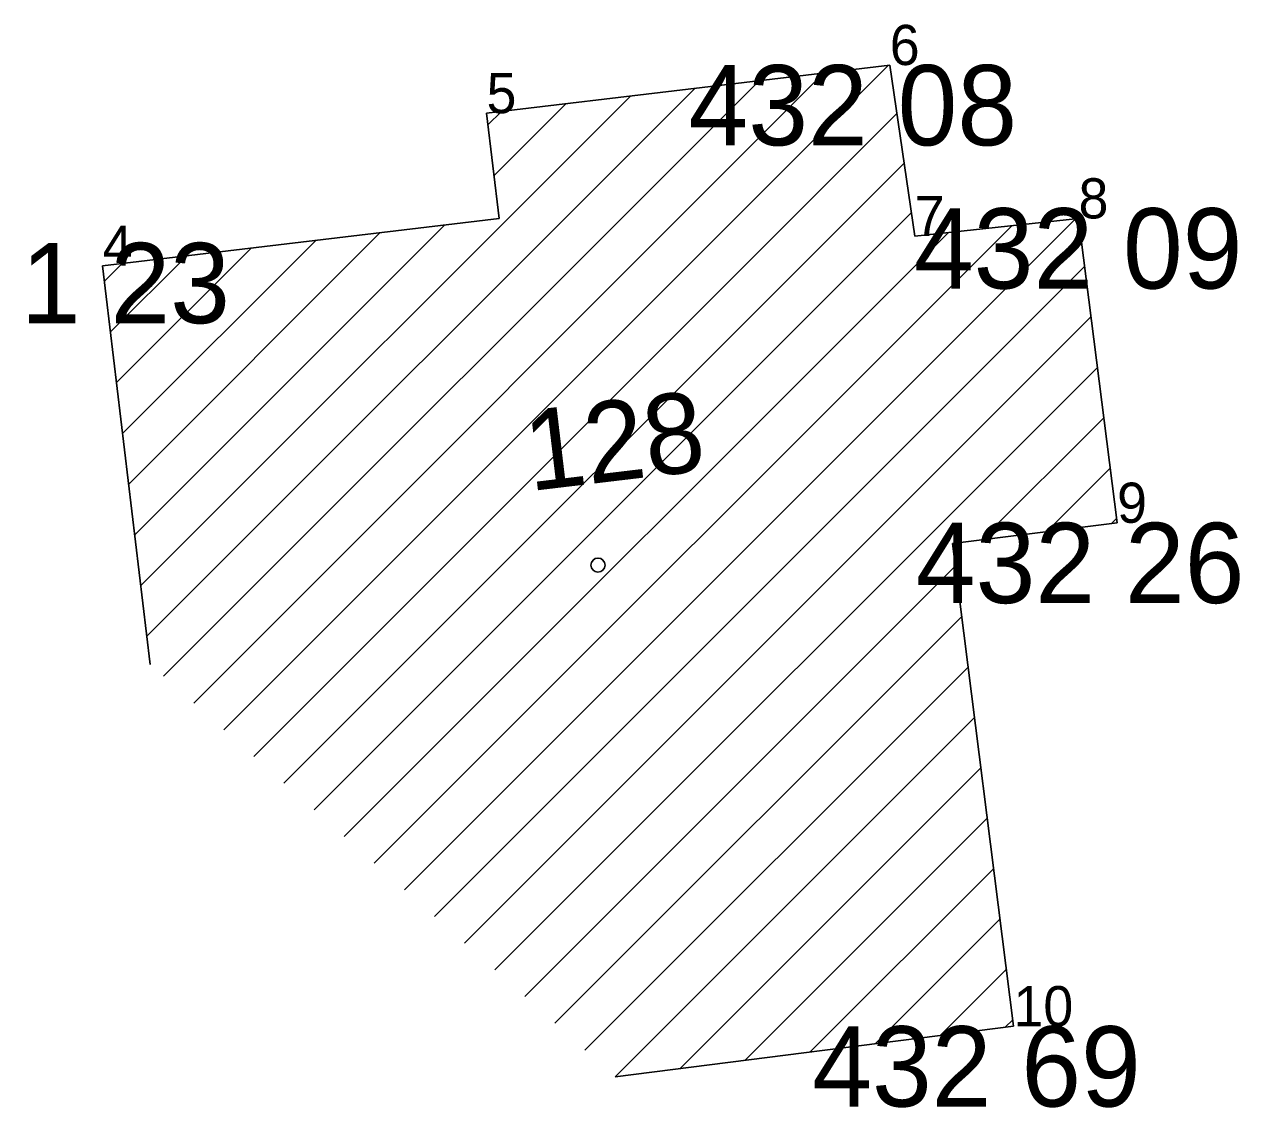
# Model space of a CAD drawing. Extents: x -559180 to -551373, y -1076947 to -1072071.
# Drawn here: x -554398.82 to -554383.68, y -1072752.13 to -1072738.64 of the extents above; entities that cross this region are included whole.
import ezdxf

# ---------------------------------------------------------------- set-up
doc = ezdxf.new("R2010")
doc.units = 0
for name, color, linetype in [('14_BUDOVY', 7, 'Continuous'), ('1_VODA_ZN', 7, 'Continuous'), ('32', 7, 'Continuous'), ('3_BODY', 7, 'Continuous'), ('47_ZN_STAV_OBJ$', 7, 'Continuous'), ('54_C_POPISNA', 7, 'Continuous'), ('6_VYSKY', 7, 'Continuous')]:
    doc.layers.add(name, color=color, linetype=linetype)

# ---------------------------------------------------------------- blocks, each defined once
blk = doc.blocks.new('POINT_DISPLAY')
blk.add_line((0, 0), (0, 0))
blk = doc.blocks.new('BZ')
at = {"layer": '47_ZN_STAV_OBJ$'}
blk.add_circle((0, 0), 0.0875, dxfattribs=at)

msp = doc.modelspace()

# ---------------------------------------------------------------- linework, layer by layer
at = {"layer": '14_BUDOVY'}
for p, q in [((-554393.06, -1072739.75), (-554388.04, -1072739.15)), ((-554388.04, -1072739.15), (-554387.73, -1072741.28)), ((-554392.903, -1072741.06), (-554393.06, -1072739.75)), ((-554397.84, -1072741.65), (-554392.903, -1072741.06)), ((-554387.73, -1072741.28), (-554385.69, -1072741.06)), ((-554385.69, -1072741.06), (-554385.21, -1072744.85)), ((-554397.247, -1072746.615), (-554397.84, -1072741.65)), ((-554387.261, -1072745.11), (-554385.21, -1072744.85)), ((-554387.261, -1072745.11), (-554386.5, -1072751.12)), ((-554391.46, -1072751.748), (-554386.5, -1072751.12))]:
    msp.add_line(p, q, dxfattribs=at)
at = {"layer": '32'}
for p, q in [((-554396.331, -1072747.427), (-554388.056, -1072739.152)), ((-554397.081, -1072746.762), (-554389.663, -1072739.344)), ((-554396.706, -1072747.095), (-554388.859, -1072739.248)), ((-554397.289, -1072746.263), (-554390.466, -1072739.44)), ((-554397.364, -1072745.632), (-554391.269, -1072739.536)), ((-554392.967, -1072740.527), (-554392.072, -1072739.632)), ((-554395.957, -1072747.759), (-554387.952, -1072739.755)), ((-554393.043, -1072739.896), (-554392.875, -1072739.728)), ((-554395.582, -1072748.092), (-554387.862, -1072740.372)), ((-554395.207, -1072748.424), (-554387.772, -1072740.989)), ((-554397.44, -1072745), (-554393.581, -1072741.141)), ((-554394.458, -1072749.089), (-554386.518, -1072741.149)), ((-554394.083, -1072749.421), (-554385.726, -1072741.064)), ((-554397.591, -1072743.737), (-554395.187, -1072741.333)), ((-554397.515, -1072744.368), (-554394.384, -1072741.237)), ((-554394.833, -1072748.757), (-554387.311, -1072741.235)), ((-554397.666, -1072743.105), (-554395.99, -1072741.429)), ((-554397.817, -1072741.842), (-554397.596, -1072741.621)), ((-554397.742, -1072742.473), (-554396.793, -1072741.525)), ((-554393.708, -1072749.754), (-554385.614, -1072741.659)), ((-554393.334, -1072750.086), (-554385.535, -1072742.287)), ((-554392.959, -1072750.418), (-554385.455, -1072742.915)), ((-554386.897, -1072745.064), (-554385.376, -1072743.542)), ((-554386.087, -1072744.961), (-554385.296, -1072744.17)), ((-554385.278, -1072744.859), (-554385.217, -1072744.798)), ((-554392.584, -1072750.751), (-554387.225, -1072745.392)), ((-554392.209, -1072751.083), (-554387.146, -1072746.02)), ((-554391.835, -1072751.416), (-554387.066, -1072746.647)), ((-554391.46, -1072751.748), (-554386.987, -1072747.275)), ((-554390.65, -1072751.645), (-554386.907, -1072747.903)), ((-554389.841, -1072751.543), (-554386.828, -1072748.53)), ((-554389.031, -1072751.44), (-554386.748, -1072749.158)), ((-554388.222, -1072751.338), (-554386.669, -1072749.785)), ((-554387.412, -1072751.235), (-554386.59, -1072750.413)), ((-554386.602, -1072751.133), (-554386.51, -1072751.041))]:
    msp.add_line(p, q, dxfattribs=at)

# ---------------------------------------------------------------- block references
at = {"layer": '1_VODA_ZN'}
for p in [(-554388.04, -1072739.15), (-554393.06, -1072739.75), (-554385.69, -1072741.06), (-554387.73, -1072741.28), (-554397.84, -1072741.65), (-554385.21, -1072744.85), (-554386.5, -1072751.12)]:
    msp.add_blockref('POINT_DISPLAY', p, dxfattribs=at)
at = {"layer": '32'}
msp.add_blockref('POINT_DISPLAY', (-554391.46, -1072751.748), dxfattribs=at)
at = {"layer": '47_ZN_STAV_OBJ$'}
msp.add_blockref('BZ', (-554391.673, -1072745.377), dxfattribs=at)

# ---------------------------------------------------------------- texts
at = {"layer": '3_BODY'}
for s, p in [('6', (-554388.04, -1072739.15)), ('5', (-554393.06, -1072739.75)), ('8', (-554385.69, -1072741.06)), ('7', (-554387.73, -1072741.28)), ('4', (-554397.84, -1072741.65)), ('9', (-554385.21, -1072744.85)), ('10', (-554386.5, -1072751.12))]:
    msp.add_text(s, height=0.5, dxfattribs=at).set_placement(p)
at = {"layer": '54_C_POPISNA'}
msp.add_text('128', height=1, rotation=6.8158, dxfattribs=at).set_placement((-554392.521, -1072744.457))
at = {"layer": '6_VYSKY'}
for s, p in [('432 08', (-554390.545, -1072740.15)), ('432 09', (-554387.739, -1072741.933)), ('431 23', (-554400.345, -1072742.365)), ('432 26', (-554387.715, -1072745.85)), ('432 69', (-554389.005, -1072752.12))]:
    msp.add_text(s, height=1, dxfattribs=at).set_placement(p)

doc.saveas('drawing.dxf')
